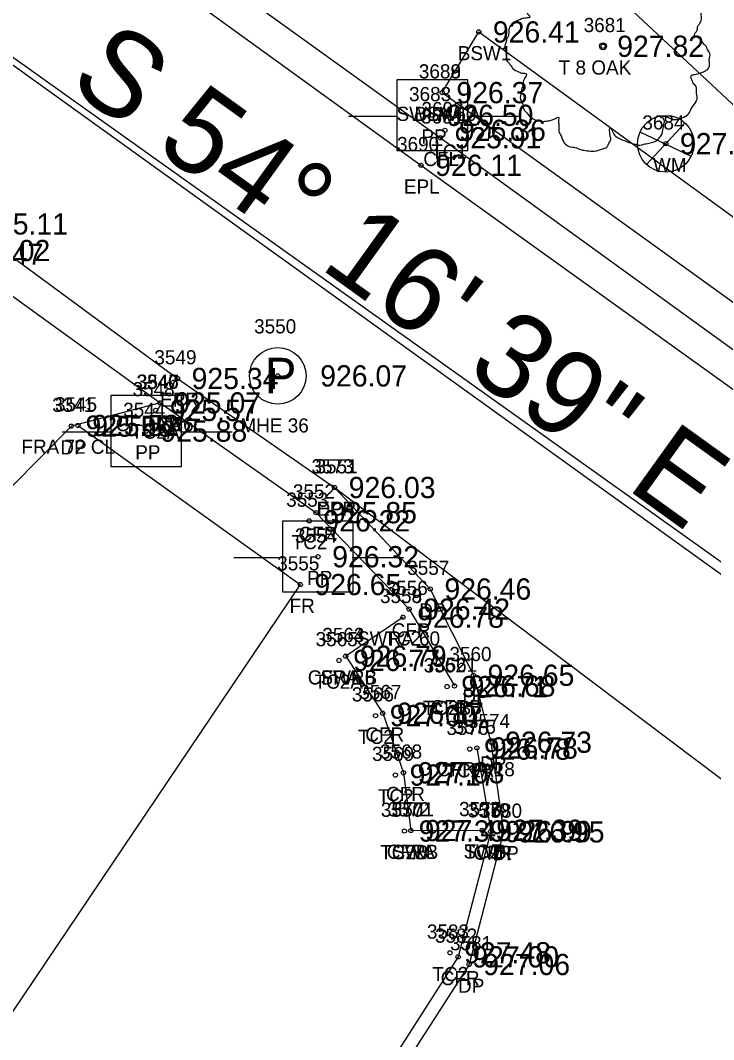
# Model space of a CAD drawing. Extents: x 1575382 to 1578175, y 1099175 to 1101955.
# Drawn here: x 1577323 to 1577372, y 1100924.7 to 1100996.7 of the extents above; entities that cross this region are included whole.
import ezdxf

# ---------------------------------------------------------------- set-up
doc = ezdxf.new("R2010")
doc.units = 0
for name, color, linetype in [('RD_EX_Conc', 7, 'Continuous'), ('RD_EX_Conc_txCode', 7, 'Continuous'), ('RD_EX_Driveway', 7, 'Continuous'), ('RD_EX_Driveway_txCode', 7, 'Continuous'), ('RD_EX_Fence_Other', 7, 'Continuous'), ('RD_EX_Fence_Other_txCode', 7, 'Continuous'), ('RD_EX_Road', 7, 'Continuous'), ('RD_EX_Road_txCode', 7, 'Continuous'), ('RD_EX_SU_Elec', 7, 'Continuous'), ('RD_EX_TX_Conc_ELEV', 7, 'Continuous'), ('RD_EX_TX_Driveway_ELEV', 7, 'Continuous'), ('RD_EX_TX_Fence_Other_ELEV', 7, 'Continuous'), ('RD_EX_TX_Road_ELEV', 7, 'Continuous'), ('RD_EX_TX_UT_ELEV', 7, 'Continuous'), ('RD_EX_TX_VEG_ELEV', 7, 'Continuous'), ('RD_EX_UT', 7, 'Continuous'), ('RD_EX_UT_txCode', 7, 'Continuous'), ('RD_EX_VEG', 7, 'Continuous'), ('RD_EX_VEG_txCode', 7, 'Continuous'), ('RD_HC_Cl', 7, 'Continuous'), ('RD_HC_Data', 7, 'Continuous'), ('RD_HC_Survey_ELEV', 7, 'Continuous'), ('RD_SMD_Locator', 7, 'Continuous')]:
    doc.layers.add(name, color=color, linetype=linetype)

msp = doc.modelspace()

# ---------------------------------------------------------------- linework, layer by layer
at = {"layer": 'RD_EX_Conc'}
for p, q in [((1577350.015, 1100954.513), (1577345.963, 1100951.758)), ((1577350.566, 1100939.443), (1577355.604, 1100939.459))]:
    msp.add_line(p, q, dxfattribs=at)
for points in [[(1577260.091, 1101055.735), (1577271.299, 1101047.569), (1577312.394, 1101017.332), (1577352.653, 1100988.383), (1577392.281, 1100959.713), (1577433.556, 1100929.93), (1577452.436, 1100916.348), (1577457.816, 1100912.386)], [(1577352.786, 1100991.572), (1577355.363, 1100995.858), (1577382.695, 1100975.989), (1577386.313, 1100973.352), (1577395.614, 1100966.73), (1577398.827, 1100964.395), (1577422.404, 1100947.354), (1577425.708, 1100945.102), (1577453.601, 1100924.886), (1577456.819, 1100922.745)], [(1577352.786, 1100991.572), (1577393.938, 1100961.919), (1577435.198, 1100932.141), (1577453.925, 1100918.672), (1577452.73, 1100916.903)], [(1577332.845, 1100969.65), (1577343.862, 1100961.898), (1577350.44, 1100955.084), (1577353.649, 1100949.657)], [(1577345.963, 1100951.758), (1577348.576, 1100947.73), (1577350.042, 1100943.526), (1577350.566, 1100939.443)], [(1577355.232, 1100945.274), (1577356.212, 1100939.37), (1577353.904, 1100930.518), (1577347.36, 1100920.267), (1577325.86, 1100889.359)]]:
    msp.add_lwpolyline(points, dxfattribs=at)
at = {"layer": 'RD_EX_Driveway'}
for points in [[(1577332.845, 1100969.65), (1577326.578, 1100968.011), (1577315.89, 1100957.234), (1577286.833, 1100948.187), (1577268.621, 1100949.983), (1577252.531, 1100957.017), (1577268.928, 1100993.396), (1577305.227, 1100971.566), (1577315.9, 1100975.761), (1577317.955, 1100980.415), (1577332.845, 1100969.65)], [(1577345.176, 1100963.674), (1577351.94, 1100956.504), (1577354.987, 1100950.412), (1577356.229, 1100945.683), (1577357.118, 1100939.345), (1577354.681, 1100929.981), (1577348.163, 1100919.819), (1577326.572, 1100888.92)]]:
    msp.add_lwpolyline(points, dxfattribs=at)
at = {"layer": 'RD_EX_Fence_Other'}
msp.add_lwpolyline([(1577327.05, 1100968.056), (1577342.755, 1100956.821), (1577306.746, 1100903.396)], dxfattribs=at)
at = {"layer": 'RD_EX_Road'}
for points in [[(1577251.257, 1101061.341), (1577255.442, 1101056.285), (1577270.08, 1101045.564), (1577310.681, 1101015.777), (1577351.283, 1100986.437), (1577391.252, 1100957.766), (1577432.133, 1100928.26), (1577451.028, 1100914.552), (1577473.397, 1100898.426), (1577474.178, 1100899.605), (1577481.335, 1100895.669), (1577490.142, 1100894.697), (1577498.51, 1100899.091), (1577503.297, 1100907.838), (1577513.461, 1100934.773)], [(1577319.207, 1100982.295), (1577334.075, 1100971.377), (1577345.176, 1100963.674), (1577377.997, 1100938.954), (1577407.151, 1100918.708), (1577419.502, 1100910.062), (1577460.723, 1100880.375), (1577502.613, 1100852.883), (1577549.626, 1100831.199), (1577595.43, 1100813.305)]]:
    msp.add_lwpolyline(points, dxfattribs=at)
at = {"layer": 'RD_EX_SU_Elec'}
msp.add_circle((1577341.162, 1100971.561), 2, dxfattribs=at)
at = {"layer": 'RD_EX_UT'}
for p, q in [((1577354.583, 1100992.477), (1577349.583, 1100992.477)), ((1577349.583, 1100992.477), (1577349.583, 1100987.477)), ((1577354.583, 1100987.477), (1577354.583, 1100992.477)), ((1577346.152, 1100989.915), (1577349.621, 1100989.915)), ((1577354.512, 1100989.915), (1577358.152, 1100989.915)), ((1577367.226, 1100986.504), (1577369.894, 1100989.401)), ((1577366.745, 1100988.8), (1577370.376, 1100987.087)), ((1577349.583, 1100987.477), (1577354.583, 1100987.477)), ((1577334.363, 1100970.169), (1577329.363, 1100970.169)), ((1577329.363, 1100970.169), (1577329.363, 1100965.169)), ((1577334.363, 1100965.169), (1577334.363, 1100970.169)), ((1577325.932, 1100967.607), (1577329.401, 1100967.607)), ((1577334.292, 1100967.607), (1577337.932, 1100967.607)), ((1577329.363, 1100965.169), (1577334.363, 1100965.169)), ((1577346.499, 1100961.295), (1577341.499, 1100961.295)), ((1577341.499, 1100961.295), (1577341.499, 1100956.295)), ((1577346.499, 1100956.295), (1577346.499, 1100961.295)), ((1577338.068, 1100958.732), (1577341.537, 1100958.732)), ((1577346.428, 1100958.732), (1577350.068, 1100958.732)), ((1577341.499, 1100956.295), (1577346.499, 1100956.295))]:
    msp.add_line(p, q, dxfattribs=at)
msp.add_lwpolyline([(1577437.159, 1101563.253), (1577337.019, 1101318.587), (1577272.886, 1101163.979), (1577227.135, 1101061.983), (1577386.899, 1100948.146), (1577403.903, 1100879.991)], dxfattribs=at)
msp.add_circle((1577368.578, 1100987.963), 2, dxfattribs=at)
at = {"layer": 'RD_EX_VEG'}
msp.add_line((1577358.6, 1101004.482), (1577384.677, 1100980.121), dxfattribs=at)
for centre, radius in [((1577364.147, 1100994.845), 0.25), ((1577364.134, 1100994.826), 0.0001)]:
    msp.add_circle(centre, radius, dxfattribs=at)
for points in [[(1577364.278, 1101002.013), (1577363.979, 1101002.038), (1577363.654, 1101001.938), (1577363.404, 1101001.838), (1577363.179, 1101001.763), (1577362.954, 1101001.663), (1577362.654, 1101001.488), (1577362.429, 1101001.288), (1577362.304, 1101001.038), (1577362.254, 1101000.813), (1577362.204, 1101000.538), (1577362.204, 1101000.363), (1577362.079, 1101000.338), (1577361.929, 1101000.363), (1577361.68, 1101000.438), (1577361.43, 1101000.438), (1577361.18, 1101000.438), (1577360.83, 1101000.413), (1577360.48, 1101000.413), (1577360.205, 1101000.363), (1577359.88, 1101000.313), (1577359.506, 1101000.188), (1577359.156, 1101000.063), (1577358.856, 1100999.813), (1577358.606, 1100999.339), (1577358.481, 1100998.989), (1577358.331, 1100998.739), (1577358.481, 1100998.289), (1577358.656, 1100997.939), (1577358.681, 1100997.739), (1577358.756, 1100997.315), (1577358.856, 1100997.09), (1577358.981, 1100996.89), (1577358.906, 1100996.865), (1577358.531, 1100996.815), (1577358.231, 1100996.715), (1577357.806, 1100996.49), (1577357.581, 1100996.265), (1577357.481, 1100995.94), (1577357.456, 1100995.59), (1577357.357, 1100995.39), (1577357.282, 1100995.116), (1577357.257, 1100995.041), (1577357.207, 1100994.716), (1577357.307, 1100994.266), (1577357.332, 1100993.916), (1577357.456, 1100993.691), (1577357.606, 1100993.516), (1577357.781, 1100993.266), (1577358.181, 1100993.041), (1577358.506, 1100992.941), (1577358.706, 1100992.917), (1577358.531, 1100992.417), (1577358.481, 1100992.067), (1577358.356, 1100991.667), (1577358.356, 1100991.592), (1577358.306, 1100991.117), (1577358.456, 1100990.792), (1577358.531, 1100990.418), (1577358.706, 1100990.193), (1577358.981, 1100989.893), (1577359.306, 1100989.668), (1577359.805, 1100989.543), (1577360.205, 1100989.568), (1577360.78, 1100989.743), (1577361.03, 1100989.818), (1577361.005, 1100989.643), (1577361.03, 1100989.268), (1577361.03, 1100988.843), (1577361.18, 1100988.518), (1577361.28, 1100988.244), (1577361.43, 1100987.994), (1577361.755, 1100987.769), (1577362.154, 1100987.694), (1577362.579, 1100987.544), (1577363.029, 1100987.469), (1577363.529, 1100987.444), (1577364.129, 1100987.594), (1577364.403, 1100987.719), (1577364.503, 1100987.894), (1577364.703, 1100988.269), (1577364.653, 1100988.493), (1577364.678, 1100989.093), (1577364.778, 1100988.918), (1577364.953, 1100988.568), (1577365.453, 1100988.269), (1577365.853, 1100988.094), (1577366.328, 1100987.944), (1577366.627, 1100987.869), (1577367.102, 1100987.944), (1577367.477, 1100988.019), (1577367.852, 1100988.144), (1577368.152, 1100988.418), (1577368.327, 1100988.693), (1577368.377, 1100988.968), (1577368.452, 1100989.343), (1577368.502, 1100989.518)], [(1577368.502, 1100989.518), (1577368.427, 1100989.693), (1577368.377, 1100989.943), (1577368.452, 1100989.918), (1577368.627, 1100989.868), (1577368.901, 1100989.743), (1577369.126, 1100989.668), (1577369.451, 1100989.693), (1577369.726, 1100989.793), (1577370.176, 1100990.068), (1577370.451, 1100990.543), (1577370.726, 1100990.942), (1577370.801, 1100991.267), (1577370.751, 1100991.492), (1577370.726, 1100991.992), (1577370.526, 1100992.242), (1577370.476, 1100992.367), (1577370.376, 1100992.767), (1577370.451, 1100992.817), (1577370.726, 1100992.867), (1577371.1, 1100992.991), (1577371.375, 1100993.116), (1577371.6, 1100993.291), (1577371.675, 1100993.516), (1577371.65, 1100993.916), (1577371.7, 1100994.316), (1577371.625, 1100994.466), (1577371.525, 1100994.616), (1577371.45, 1100994.816), (1577371.3, 1100994.966), (1577371.2, 1100995.116), (1577371.1, 1100995.215), (1577370.976, 1100995.365), (1577370.801, 1100995.49), (1577370.651, 1100995.54), (1577370.601, 1100995.69), (1577370.751, 1100995.89), (1577370.801, 1100995.99), (1577370.826, 1100996.215), (1577371.051, 1100996.565), (1577371.1, 1100996.965), (1577371.051, 1100997.39), (1577371.001, 1100997.664), (1577370.851, 1100997.939), (1577370.651, 1100998.189), (1577370.526, 1100998.364), (1577370.351, 1100998.489), (1577370.026, 1100998.614), (1577369.776, 1100998.664), (1577369.426, 1100998.664), (1577369.226, 1100998.714), (1577369.251, 1100998.764), (1577369.251, 1100998.914), (1577369.251, 1100999.189), (1577369.176, 1100999.639), (1577369.026, 1101000.138), (1577369.026, 1101000.163), (1577368.926, 1101000.413), (1577368.702, 1101000.613), (1577368.527, 1101000.713), (1577368.327, 1101000.838), (1577368.077, 1101000.863), (1577367.777, 1101000.863), (1577367.502, 1101000.813), (1577367.302, 1101000.713), (1577367.127, 1101000.588), (1577367.052, 1101000.738), (1577366.952, 1101001.038), (1577366.902, 1101001.188), (1577366.752, 1101001.363), (1577366.528, 1101001.563), (1577366.078, 1101001.688), (1577365.453, 1101001.613), (1577365.153, 1101001.413), (1577365.003, 1101001.238), (1577364.953, 1101001.363), (1577364.753, 1101001.563), (1577364.653, 1101001.738), (1577364.478, 1101001.863), (1577364.328, 1101001.963), (1577364.228, 1101002.013)]]:
    msp.add_spline(points, degree=3, dxfattribs=at)
at = {"layer": 'RD_HC_Cl'}
msp.add_line((1577222.651, 1101065.297), (1577474.471, 1100884.196), dxfattribs=at)
at = {"layer": 'RD_SMD_Locator'}
for centre in [(1577355.363, 1100995.858), (1577364.147, 1100994.845), (1577352.786, 1100991.572), (1577352.786, 1100991.572), (1577352.092, 1100989.968), (1577352.969, 1100988.909), (1577352.653, 1100988.383), (1577368.578, 1100987.963), (1577351.283, 1100986.437), (1577341.162, 1100971.561), (1577334.075, 1100971.377), (1577332.845, 1100969.65), (1577332.845, 1100969.65), (1577332.845, 1100969.65), (1577332.535, 1100969.121), (1577326.578, 1100968.011), (1577327.05, 1100968.056), (1577331.872, 1100967.66), (1577345.176, 1100963.674), (1577345.176, 1100963.674), (1577343.862, 1100961.898), (1577343.389, 1100961.318), (1577344.008, 1100958.786), (1577342.755, 1100956.821), (1577351.94, 1100956.504), (1577350.44, 1100955.084), (1577350.015, 1100954.513), (1577350.015, 1100954.513), (1577345.492, 1100951.461), (1577345.963, 1100951.758), (1577345.963, 1100951.758), (1577354.987, 1100950.412), (1577353.126, 1100949.61), (1577353.649, 1100949.657), (1577348.576, 1100947.73), (1577348.076, 1100947.56), (1577356.229, 1100945.683), (1577354.731, 1100945.194), (1577355.232, 1100945.274), (1577349.479, 1100943.36), (1577350.042, 1100943.526), (1577350.116, 1100939.409), (1577350.566, 1100939.443), (1577350.566, 1100939.443), (1577355.604, 1100939.459), (1577355.604, 1100939.459), (1577356.212, 1100939.37), (1577357.118, 1100939.345), (1577353.332, 1100930.805), (1577353.904, 1100930.518), (1577354.681, 1100929.981)]:
    msp.add_circle(centre, 0.15, dxfattribs=at)

# ---------------------------------------------------------------- texts
at = {"layer": 'RD_EX_Conc_txCode'}
for s, p in [('BSW1', (1577353.883, 1100993.858)), ('3688', (1577351.133, 1100992.572)), ('3689', (1577351.133, 1100992.572)), ('SWLA 60', (1577349.558, 1100989.572)), ('BSW1A', (1577350.818, 1100989.572)), ('3691', (1577351.283, 1100989.383)), ('3692', (1577351.316, 1100989.909)), ('TC1', (1577352.009, 1100986.909)), ('CFL', (1577351.448, 1100986.383)), ('3546', (1577331.191, 1100970.65)), ('3548', (1577330.905, 1100970.121)), ('CFRA 36', (1577329.719, 1100967.65)), ('TC2A', (1577330.803, 1100967.121)), ('3552', (1577342.232, 1100962.898)), ('3553', (1577341.759, 1100962.318)), ('CFR', (1577342.633, 1100959.898)), ('TC2', (1577342.145, 1100959.318)), ('3558', (1577348.385, 1100955.513)), ('3559', (1577348.385, 1100955.513)), ('3556', (1577348.786, 1100956.084)), ('3563', (1577344.31, 1100952.758)), ('3564', (1577344.31, 1100952.758)), ('CFR', (1577349.212, 1100953.084)), ('3565', (1577343.838, 1100952.461)), ('SWRA 60', (1577346.763, 1100952.513)), ('TC2', (1577348.771, 1100952.513)), ('3562', (1577351.473, 1100950.61)), ('3561', (1577352.279, 1100950.657)), ('CFRA 6', (1577343.286, 1100949.758)), ('SWRB', (1577344.176, 1100949.758)), ('TC2A', (1577343.759, 1100949.461)), ('3566', (1577346.399, 1100948.56)), ('3567', (1577346.922, 1100948.73)), ('TC2B', (1577351.41, 1100947.61)), ('CFRB', (1577351.948, 1100947.657)), ('3576', (1577353.078, 1100946.194)), ('3575', (1577353.602, 1100946.274)), ('TC2', (1577346.832, 1100945.56)), ('CFR', (1577347.348, 1100945.73)), ('3569', (1577347.825, 1100944.36)), ('3568', (1577348.388, 1100944.526)), ('CFRA 18', (1577352.413, 1100943.274)), ('TC2A', (1577352.999, 1100943.194)), ('TC2', (1577348.235, 1100941.36)), ('CFR', (1577348.813, 1100941.526)), ('3570', (1577348.447, 1100940.409)), ('3572', (1577348.936, 1100940.443)), ('3571', (1577349.22, 1100940.443)), ('3577', (1577353.974, 1100940.459)), ('3578', (1577353.974, 1100940.459)), ('3579', (1577354.582, 1100940.37)), ('CFRB', (1577348.865, 1100937.443)), ('SWA', (1577349.235, 1100937.443)), ('SWB', (1577354.289, 1100937.459)), ('TC2', (1577354.36, 1100937.459)), ('TC2B', (1577348.4, 1100937.409)), ('CFR', (1577354.984, 1100937.37)), ('3583', (1577351.702, 1100931.805)), ('3582', (1577352.274, 1100931.518)), ('TC2', (1577352.087, 1100928.805)), ('CFR', (1577352.676, 1100928.518))]:
    msp.add_text(s, height=1, dxfattribs=at).set_placement(p)
at = {"layer": 'RD_EX_Driveway_txCode'}
for s, p in [('3340', (1577331.175, 1100970.65)), ('3547', (1577331.215, 1100970.65)), ('3341', (1577325.231, 1100969.011)), ('DPA', (1577331.577, 1100967.65)), ('DPB', (1577331.593, 1100967.65)), ('DP', (1577325.798, 1100966.011)), ('3551', (1577343.83, 1100964.674)), ('DPA', (1577343.908, 1100961.674)), ('3557', (1577350.31, 1100957.504)), ('DP', (1577351.161, 1100954.504)), ('3560', (1577353.294, 1100951.412)), ('DP', (1577354.207, 1100948.412)), ('3574', (1577354.599, 1100946.683)), ('DP', (1577355.45, 1100943.683)), ('3580', (1577355.449, 1100940.345)), ('DP', (1577356.338, 1100937.345)), ('3581', (1577353.335, 1100930.981)), ('DP', (1577353.902, 1100927.981))]:
    msp.add_text(s, height=1, dxfattribs=at).set_placement(p)
at = {"layer": 'RD_EX_Fence_Other_txCode'}
for s, p in [('3545', (1577325.42, 1100969.056)), ('FRA 72 CL', (1577323.05, 1100966.056)), ('3555', (1577341.125, 1100957.821)), ('FR', (1577341.999, 1100954.821))]:
    msp.add_text(s, height=1, dxfattribs=at).set_placement(p)
at = {"layer": 'RD_EX_Road_txCode'}
for s, p in [('3690', (1577349.59, 1100987.437)), ('EPL', (1577350.078, 1100984.437)), ('3549', (1577332.445, 1100972.377)), ('EPR', (1577332.846, 1100969.377)), ('3573', (1577343.546, 1100964.674)), ('EPR', (1577343.948, 1100961.674))]:
    msp.add_text(s, height=1, dxfattribs=at).set_placement(p)
at = {"layer": 'RD_EX_SU_Elec'}
msp.add_text('P', height=2.5, dxfattribs=at).set_placement((1577340.25, 1100970.339))
at = {"layer": 'RD_EX_TX_Conc_ELEV'}
for s, p in [('926.41', (1577356.363, 1100995.108)), ('926.37', (1577353.786, 1100990.822)), ('926.37', (1577353.786, 1100990.822)), ('926.36', (1577353.969, 1100988.159)), ('925.91', (1577353.653, 1100987.633)), ('925.02', (1577318.955, 1100979.665)), ('925.47', (1577318.471, 1100979.408)), ('925.07', (1577333.845, 1100968.9)), ('925.57', (1577333.535, 1100968.371)), ('925.85', (1577344.862, 1100961.148)), ('926.22', (1577344.389, 1100960.568)), ('926.42', (1577351.44, 1100954.334)), ('926.78', (1577351.015, 1100953.763)), ('926.78', (1577351.015, 1100953.763)), ('926.77', (1577346.492, 1100950.711)), ('926.79', (1577346.963, 1100951.008)), ('926.79', (1577346.963, 1100951.008)), ('926.71', (1577354.126, 1100948.86)), ('926.68', (1577354.649, 1100948.907)), ('927.00', (1577349.076, 1100946.81)), ('926.87', (1577349.576, 1100946.98)), ('926.78', (1577355.731, 1100944.444)), ('926.78', (1577356.232, 1100944.524)), ('927.03', (1577351.042, 1100942.776)), ('927.17', (1577350.479, 1100942.61)), ('927.39', (1577351.116, 1100938.659)), ('927.43', (1577351.566, 1100938.693)), ('927.43', (1577351.566, 1100938.693)), ('927.39', (1577356.604, 1100938.709)), ('927.39', (1577356.604, 1100938.709)), ('926.99', (1577357.212, 1100938.62)), ('927.48', (1577354.332, 1100930.055)), ('927.00', (1577354.904, 1100929.768))]:
    msp.add_text(s, height=1.5, dxfattribs=at).set_placement(p)
at = {"layer": 'RD_EX_TX_Driveway_ELEV'}
for s, p in [('925.02', (1577318.955, 1100979.665)), ('925.07', (1577333.845, 1100968.9)), ('925.07', (1577333.845, 1100968.9)), ('925.56', (1577327.578, 1100967.261)), ('926.03', (1577346.176, 1100962.924)), ('926.46', (1577352.94, 1100955.754)), ('926.65', (1577355.987, 1100949.662)), ('926.73', (1577357.229, 1100944.933)), ('926.95', (1577358.118, 1100938.595)), ('927.06', (1577355.681, 1100929.231))]:
    msp.add_text(s, height=1.5, dxfattribs=at).set_placement(p)
at = {"layer": 'RD_EX_TX_Fence_Other_ELEV'}
for s, p in [('925.52', (1577328.05, 1100967.306)), ('926.65', (1577343.755, 1100956.071))]:
    msp.add_text(s, height=1.5, dxfattribs=at).set_placement(p)
at = {"layer": 'RD_EX_TX_Road_ELEV'}
for s, p in [('926.11', (1577352.283, 1100985.687)), ('925.11', (1577320.207, 1100981.545)), ('925.34', (1577335.075, 1100970.627)), ('926.03', (1577346.176, 1100962.924))]:
    msp.add_text(s, height=1.5, dxfattribs=at).set_placement(p)
at = {"layer": 'RD_EX_TX_UT_ELEV'}
for s, p in [('927.20', (1577369.578, 1100987.213)), ('926.07', (1577344.162, 1100970.811))]:
    msp.add_text(s, height=1.5, dxfattribs=at).set_placement(p)
at = {"layer": 'RD_EX_TX_VEG_ELEV'}
msp.add_text('927.82', height=1.5, dxfattribs=at).set_placement((1577365.147, 1100994.095))
at = {"layer": 'RD_EX_UT_txCode'}
for s, p in [('3683', (1577350.439, 1100990.968)), ('3684', (1577366.925, 1100988.963)), ('PP', (1577351.313, 1100987.968)), ('WM', (1577367.673, 1100985.963)), ('3550', (1577339.493, 1100974.561)), ('3544', (1577330.242, 1100968.66)), ('MHE 36', (1577338.524, 1100967.561)), ('PP', (1577331.093, 1100965.66)), ('3554', (1577342.378, 1100959.786)), ('PP', (1577343.229, 1100956.786))]:
    msp.add_text(s, height=1, dxfattribs=at).set_placement(p)
at = {"layer": 'RD_EX_VEG_txCode'}
for s, p in [('3681', (1577362.776, 1100995.845)), ('T 8 OAK', (1577361.013, 1100992.845))]:
    msp.add_text(s, height=1, dxfattribs=at).set_placement(p)
at = {"layer": 'RD_HC_Data'}
msp.add_text('S 54%%d 16\' 39" E', height=6, rotation=324.27761, dxfattribs=at).set_placement((1577326.228, 1100992.04))
at = {"layer": 'RD_HC_Survey_ELEV'}
for s, p in [('926.50', (1577353.092, 1100989.218)), ('925.88', (1577332.872, 1100966.91)), ('926.32', (1577345.008, 1100958.036))]:
    msp.add_text(s, height=1.5, dxfattribs=at).set_placement(p)

doc.saveas('drawing.dxf')
